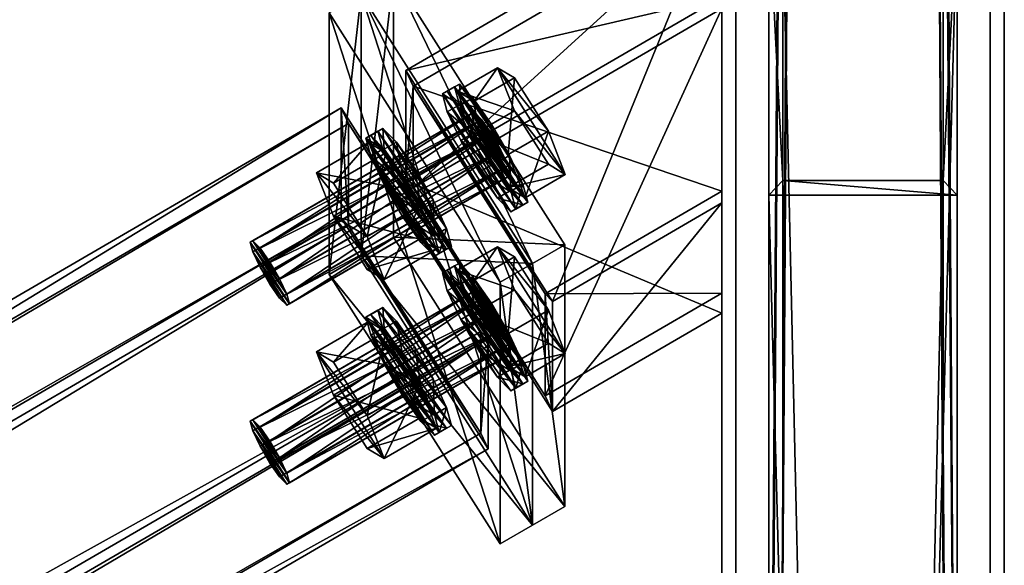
# Model space of a CAD drawing. Header units: millimetres. Extents: x 60485 to 71303, y 100 to 16900.
# Tile 792 of 1056: x 63021 to 63230, y 10036 to 10152. Entities that reach past the tile are written whole.
import ezdxf

# ---------------------------------------------------------------- set-up
doc = ezdxf.new("R2010")
doc.units = ezdxf.units.MM
for name, color, linetype in [('13', 7, 'Continuous'), ('3', 7, 'Continuous'), ('4', 7, 'Continuous'), ('6', 7, 'Continuous'), ('99', 7, 'Continuous')]:
    doc.layers.add(name, color=color, linetype=linetype)

msp = doc.modelspace()

# ---------------------------------------------------------------- meshes
at = {"layer": '13', "color": 7}
mesh = msp.add_polyface(dxfattribs=at)
corners = [(63118.96, 10130.6, 5104.15), (63123.11, 10124.06, 5106.15), (63121.04, 10127.64, 5106.17), (63117.44, 10132.13, 5100.62), (63124.63, 10120.81, 5104.08), (63116.88, 10131.84, 5096.52), (63125.19, 10118.76, 5100.52), (63117.44, 10129.79, 5092.97), (63124.63, 10118.47, 5096.43), (63118.96, 10126.55, 5090.9), (63113.84, 10136.63, 5095.06), (63117.44, 10127.46, 5085.32), (63125.99, 10132.42, 5083.8), (63122.39, 10141.59, 5093.54), (63133.18, 10121.1, 5087.26), (63124.63, 10123.15, 5111.73), (63117.44, 10134.47, 5108.27), (63125.99, 10139.44, 5106.75), (63133.18, 10128.11, 5110.21), (63128.23, 10113.98, 5101.99), (63136.78, 10118.94, 5100.47), (63110.68, 10136.07, 5095.23), (63111.73, 10132.24, 5088.56), (63114.29, 10133.73, 5088.11), (63113.25, 10137.56, 5094.78), (63114.58, 10126.14, 5084.68), (63117.14, 10127.63, 5084.23), (63121.04, 10120.92, 5084.18), (63122.37, 10121.48, 5113.28), (63118.47, 10128.2, 5113.32), (63121.04, 10129.69, 5112.87), (63124.93, 10122.97, 5112.82), (63114.58, 10133.74, 5109.53), (63117.14, 10135.23, 5109.07), (63111.73, 10136.62, 5102.91), (63114.29, 10138.11, 5102.45), (63125.22, 10111, 5095.05), (63126.26, 10111.55, 5102.73), (63125.22, 10115.39, 5109.4), (63127.78, 10116.88, 5108.94), (63128.83, 10113.04, 5102.27)]
mesh.append_faces([[corners[k] for k in face] for face in [(0, 1, 2, 2), (10, 12, 13, 13), (11, 14, 12, 12), (15, 17, 18, 18), (16, 13, 17, 17), (15, 10, 16, 16), (13, 18, 17, 17), (21, 23, 24, 24), (22, 26, 23, 23), (25, 27, 26, 26), (28, 30, 31, 31), (29, 33, 30, 30), (32, 35, 33, 33), (34, 24, 35, 35), (28, 32, 29, 29), (35, 30, 33, 33)]], dxfattribs={"vtx0": -1, "color": 7})
mesh.append_faces([[corners[k] for k in face] for face in [(1, 3, 4, 4), (19, 10, 15, 15), (18, 13, 20, 20), (38, 34, 28, 28), (30, 35, 31, 31)]], dxfattribs={"vtx0": -1, "vtx1": -1, "color": 7})
mesh.append_faces([[corners[k] for k in face] for face in [(1, 0, 3, 3), (4, 3, 5, 5), (6, 5, 7, 7), (8, 7, 9, 9), (19, 11, 10, 10), (20, 13, 12, 12), (36, 25, 22, 22), (37, 22, 21, 21), (38, 21, 34, 34), (28, 34, 32, 32), (31, 35, 24, 24), (39, 24, 23, 23), (40, 23, 26, 26)]], dxfattribs={"vtx0": -1, "vtx2": -1, "vtx3": -1, "color": 7})
mesh.append_faces([[corners[k] for k in face] for face in [(10, 11, 12, 12), (15, 16, 17, 17), (16, 10, 13, 13), (21, 22, 23, 23), (22, 25, 26, 26), (28, 29, 30, 30), (29, 32, 33, 33), (32, 34, 35, 35), (34, 21, 24, 24)]], dxfattribs={"vtx2": -1, "vtx3": -1, "color": 7})
mesh = msp.add_polyface(dxfattribs=at)
corners = [(63076.11, 10092.69, 5101.25), (63124.63, 10118.47, 5096.43), (63123.11, 10120.01, 5092.9), (63077.63, 10091.16, 5104.78), (63125.19, 10118.76, 5100.52), (63078.19, 10091.45, 5108.87), (63124.63, 10120.81, 5104.08), (63077.63, 10093.5, 5112.43), (63123.11, 10124.06, 5106.15), (63116.88, 10131.84, 5096.52), (63117.44, 10129.79, 5092.97), (63118.96, 10126.55, 5090.9), (63121.04, 10122.96, 5090.87), (63117.44, 10127.46, 5085.32), (63124.63, 10116.13, 5088.78), (63133.18, 10121.1, 5087.26), (63128.23, 10113.98, 5101.99), (63136.78, 10118.94, 5100.47), (63124.63, 10123.15, 5111.73), (63133.18, 10128.11, 5110.21), (63125.99, 10132.42, 5083.8), (63114.58, 10126.14, 5084.68), (63118.47, 10119.43, 5084.63), (63121.04, 10120.92, 5084.18), (63122.37, 10113.88, 5088.43), (63124.93, 10115.37, 5087.97), (63125.22, 10111, 5095.05), (63127.78, 10112.49, 5094.6), (63126.26, 10111.55, 5102.73), (63128.83, 10113.04, 5102.27), (63125.22, 10115.39, 5109.4), (63127.78, 10116.88, 5108.94), (63122.37, 10121.48, 5113.28), (63124.93, 10122.97, 5112.82), (63111.73, 10132.24, 5088.56), (63110.68, 10136.07, 5095.23), (63113.25, 10137.56, 5094.78), (63114.29, 10133.73, 5088.11), (63117.14, 10127.63, 5084.23), (63108.98, 10101.57, 5097.94), (63112.59, 10103.61, 5105.16), (63111.55, 10103.06, 5097.48), (63110.02, 10102.12, 5105.61), (63111.55, 10107.44, 5111.83), (63113.84, 10098.62, 4970.74), (63125.99, 10094.41, 4959.48), (63122.39, 10103.58, 4969.22), (63117.44, 10096.46, 4983.95), (63125.99, 10101.43, 4982.43), (63133.18, 10090.11, 4985.89), (63111.73, 10098.61, 4978.59), (63110.68, 10098.06, 4970.91), (63113.25, 10099.55, 4970.46), (63114.29, 10100.1, 4978.13)]
mesh.append_faces([[corners[k] for k in face] for face in [(0, 1, 2, 2), (3, 4, 1, 1), (5, 6, 4, 4), (7, 8, 6, 6), (2, 11, 12, 12), (14, 17, 15, 15), (16, 19, 17, 17), (13, 16, 14, 14), (17, 20, 15, 15), (22, 25, 23, 23), (24, 27, 25, 25), (26, 29, 27, 27), (28, 31, 29, 29), (30, 33, 31, 31), (21, 24, 22, 22), (27, 23, 25, 25), (39, 40, 41, 41), (42, 43, 40, 40), (44, 45, 46, 46), (47, 46, 48, 48), (46, 49, 48, 48), (50, 52, 53, 53)]], dxfattribs={"vtx0": -1, "color": 7})
mesh.append_faces([[corners[k] for k in face] for face in [(6, 9, 4, 4), (4, 10, 1, 1), (1, 11, 2, 2), (24, 21, 26, 26), (26, 34, 28, 28), (28, 35, 30, 30), (33, 36, 31, 31), (31, 37, 29, 29), (29, 38, 27, 27)]], dxfattribs={"vtx0": -1, "vtx1": -1, "color": 7})
mesh.append_faces([[corners[k] for k in face] for face in [(27, 38, 23, 23)]], dxfattribs={"vtx0": -1, "vtx2": -1, "vtx3": -1, "color": 7})
mesh.append_faces([[corners[k] for k in face] for face in [(13, 14, 15, 15), (14, 16, 17, 17), (16, 18, 19, 19), (21, 22, 23, 23), (22, 24, 25, 25), (24, 26, 27, 27), (26, 28, 29, 29), (28, 30, 31, 31), (30, 32, 33, 33), (47, 44, 46, 46), (50, 51, 52, 52)]], dxfattribs={"vtx2": -1, "vtx3": -1, "color": 7})
mesh = msp.add_polyface(dxfattribs=at)
corners = [(63069.88, 10104.53, 5104.87), (63070.44, 10102.48, 5101.32), (63117.44, 10129.79, 5092.97), (63071.96, 10099.23, 5099.25), (63118.96, 10126.55, 5090.9), (63074.03, 10095.65, 5099.22), (63121.04, 10122.96, 5090.87), (63076.11, 10092.69, 5101.25), (63123.11, 10120.01, 5092.9), (63077.63, 10091.16, 5104.78), (63124.63, 10118.47, 5096.43), (63077.63, 10093.5, 5112.43), (63076.11, 10096.75, 5114.5), (63123.11, 10124.06, 5106.15), (63074.03, 10100.33, 5114.52), (63121.04, 10127.64, 5106.17), (63071.96, 10103.28, 5112.5), (63118.96, 10130.6, 5104.15), (63070.44, 10104.82, 5108.97), (63117.44, 10132.13, 5100.62), (63116.88, 10131.84, 5096.52), (63078.19, 10091.45, 5108.87), (63083.93, 10119.25, 5100.38), (63087.53, 10110.08, 5090.63), (63098.64, 10116.53, 5088.66), (63095.04, 10125.7, 5098.4), (63094.72, 10098.75, 5094.09), (63105.83, 10105.21, 5092.12), (63098.32, 10096.6, 5107.3), (63094.72, 10105.77, 5117.04), (63105.83, 10112.22, 5115.07), (63087.53, 10117.09, 5113.58), (63098.64, 10123.55, 5111.61), (63094.45, 10126.64, 5098.12), (63095.49, 10122.8, 5091.45), (63098.05, 10124.29, 5090.99), (63097.01, 10128.13, 5097.66), (63098.34, 10116.71, 5087.57), (63100.91, 10118.2, 5087.11), (63104.8, 10111.48, 5087.06), (63102.24, 10118.76, 5116.21), (63098.34, 10124.3, 5112.41), (63100.91, 10125.79, 5111.96), (63095.49, 10127.19, 5105.79), (63098.05, 10128.68, 5105.33), (63110.02, 10102.12, 5105.61), (63108.98, 10105.95, 5112.28), (63106.13, 10112.05, 5116.16), (63111.55, 10107.44, 5111.83)]
mesh.append_faces([[corners[k] for k in face] for face in [(12, 16, 14, 14), (22, 24, 25, 25), (23, 27, 24, 24), (31, 25, 32, 32), (23, 28, 26, 26), (29, 22, 31, 31), (25, 30, 32, 32), (33, 35, 36, 36), (34, 38, 35, 35), (37, 39, 38, 38), (41, 44, 42, 42), (43, 36, 44, 44), (40, 43, 41, 41)]], dxfattribs={"vtx0": -1, "color": 7})
mesh.append_faces([[corners[k] for k in face] for face in [(28, 23, 29, 29)]], dxfattribs={"vtx0": -1, "vtx1": -1, "color": 7})
mesh.append_faces([[corners[k] for k in face] for face in [(21, 1, 0, 0), (11, 0, 18, 18), (12, 18, 16, 16), (29, 23, 22, 22), (30, 25, 24, 24), (45, 37, 34, 34), (46, 34, 33, 33), (47, 33, 43, 43), (48, 44, 36, 36)]], dxfattribs={"vtx0": -1, "vtx2": -1, "vtx3": -1, "color": 7})
mesh.append_faces([[corners[k] for k in face] for face in [(0, 1, 2, 2), (1, 3, 4, 4), (3, 5, 6, 6), (5, 7, 8, 8), (7, 9, 10, 10), (11, 12, 13, 13), (12, 14, 15, 15), (14, 16, 17, 17), (16, 18, 19, 19), (18, 0, 20, 20), (22, 23, 24, 24), (23, 26, 27, 27), (28, 29, 30, 30), (29, 31, 32, 32), (31, 22, 25, 25), (33, 34, 35, 35), (34, 37, 38, 38), (40, 41, 42, 42), (41, 43, 44, 44), (43, 33, 36, 36)]], dxfattribs={"vtx2": -1, "vtx3": -1, "color": 7})
mesh = msp.add_polyface(dxfattribs=at)
corners = [(63069.88, 10104.53, 5104.87), (63117.44, 10129.79, 5092.97), (63116.88, 10131.84, 5096.52), (63070.44, 10102.48, 5101.32), (63118.96, 10126.55, 5090.9), (63071.96, 10099.23, 5099.25), (63121.04, 10122.96, 5090.87), (63074.03, 10095.65, 5099.22), (63123.11, 10120.01, 5092.9), (63077.63, 10091.16, 5104.78), (63078.19, 10091.45, 5108.87), (63125.19, 10118.76, 5100.52), (63077.63, 10093.5, 5112.43), (63124.63, 10120.81, 5104.08), (63076.11, 10096.75, 5114.5), (63121.04, 10127.64, 5106.17), (63123.11, 10124.06, 5106.15), (63074.03, 10100.33, 5114.52), (63118.96, 10130.6, 5104.15), (63071.96, 10103.28, 5112.5), (63117.44, 10132.13, 5100.62), (63070.44, 10104.82, 5108.97), (63094.72, 10098.75, 5094.09), (63098.32, 10096.6, 5107.3), (63109.43, 10103.05, 5105.33), (63105.83, 10105.21, 5092.12), (63105.83, 10112.22, 5115.07), (63094.72, 10105.77, 5117.04), (63098.64, 10123.55, 5111.61), (63098.64, 10116.53, 5088.66), (63098.34, 10116.71, 5087.57), (63102.24, 10109.99, 5087.52), (63104.8, 10111.48, 5087.06), (63106.13, 10104.45, 5091.32), (63108.69, 10105.94, 5090.86), (63108.98, 10101.57, 5097.94), (63111.55, 10103.06, 5097.48), (63110.02, 10102.12, 5105.61), (63112.59, 10103.61, 5105.16), (63108.98, 10105.95, 5112.28), (63111.55, 10107.44, 5111.83), (63106.13, 10112.05, 5116.16), (63108.69, 10113.54, 5115.71), (63102.24, 10118.76, 5116.21), (63104.8, 10120.25, 5115.75), (63100.91, 10125.79, 5111.96), (63095.49, 10122.8, 5091.45), (63094.45, 10126.64, 5098.12), (63095.49, 10127.19, 5105.79), (63098.05, 10128.68, 5105.33), (63097.01, 10128.13, 5097.66), (63098.05, 10124.29, 5090.99), (63100.91, 10118.2, 5087.11)]
mesh.append_faces([[corners[k] for k in face] for face in [(0, 1, 2, 2), (3, 4, 1, 1), (5, 6, 4, 4), (7, 8, 6, 6), (14, 15, 16, 16), (17, 18, 15, 15), (19, 20, 18, 18), (21, 2, 20, 20), (22, 24, 25, 25), (23, 26, 24, 24), (27, 28, 26, 26), (24, 29, 25, 25), (31, 34, 32, 32), (33, 36, 34, 34), (39, 42, 40, 40), (41, 44, 42, 42), (43, 45, 44, 44), (31, 35, 33, 33), (45, 42, 44, 44), (34, 52, 32, 32)]], dxfattribs={"vtx0": -1, "color": 7})
mesh.append_faces([[corners[k] for k in face] for face in [(26, 29, 24, 24), (35, 30, 37, 37), (37, 46, 39, 39), (39, 47, 41, 41), (41, 48, 43, 43), (42, 49, 40, 40), (40, 50, 38, 38), (38, 51, 36, 36), (36, 52, 34, 34)]], dxfattribs={"vtx0": -1, "vtx1": -1, "color": 7})
mesh.append_faces([[corners[k] for k in face] for face in [(35, 31, 30, 30), (42, 45, 49, 49), (38, 50, 51, 51), (36, 51, 52, 52)]], dxfattribs={"vtx0": -1, "vtx2": -1, "vtx3": -1, "color": 7})
mesh.append_faces([[corners[k] for k in face] for face in [(9, 10, 11, 11), (10, 12, 13, 13), (22, 23, 24, 24), (30, 31, 32, 32), (31, 33, 34, 34), (33, 35, 36, 36), (35, 37, 38, 38), (37, 39, 40, 40), (39, 41, 42, 42), (41, 43, 44, 44)]], dxfattribs={"vtx2": -1, "vtx3": -1, "color": 7})
mesh = msp.add_polyface(dxfattribs=at)
corners = [(63071.96, 10099.23, 5099.25), (63076.11, 10092.69, 5101.25), (63074.03, 10095.65, 5099.22), (63077.63, 10091.16, 5104.78), (63070.44, 10102.48, 5101.32), (63078.19, 10091.45, 5108.87), (63069.88, 10104.53, 5104.87), (63077.63, 10093.5, 5112.43), (63070.44, 10104.82, 5108.97), (63076.11, 10096.75, 5114.5), (63069.88, 10066.52, 4980.56), (63070.44, 10064.47, 4977), (63117.44, 10091.79, 4968.65), (63116.88, 10093.83, 4972.21), (63118.96, 10088.54, 4966.58), (63071.96, 10061.22, 4974.93), (63121.04, 10084.95, 4966.55), (63074.03, 10062.32, 4990.2), (63071.96, 10065.28, 4988.18), (63118.96, 10092.59, 4979.83), (63070.44, 10066.81, 4984.65), (63117.44, 10094.13, 4976.3), (63083.93, 10081.24, 4976.06), (63098.64, 10078.52, 4964.34), (63095.04, 10087.69, 4974.08), (63094.72, 10067.76, 4992.72), (63087.53, 10079.08, 4989.26), (63098.64, 10085.54, 4987.29), (63105.83, 10074.21, 4990.75), (63094.45, 10088.63, 4973.8), (63095.49, 10084.79, 4967.13), (63098.05, 10086.28, 4966.67), (63097.01, 10090.12, 4973.34), (63098.34, 10078.7, 4963.25), (63100.91, 10080.19, 4962.79), (63104.8, 10073.47, 4962.74), (63106.13, 10074.04, 4991.84), (63102.24, 10080.75, 4991.89), (63104.8, 10082.24, 4991.43), (63098.34, 10086.3, 4988.09), (63100.91, 10087.79, 4987.64), (63095.49, 10089.18, 4981.47), (63098.05, 10090.67, 4981.02), (63108.98, 10063.56, 4973.62), (63110.02, 10064.11, 4981.29), (63108.98, 10067.94, 4987.96), (63108.69, 10075.53, 4991.39), (63111.55, 10069.43, 4987.51), (63112.59, 10065.6, 4980.84)]
mesh.append_faces([[corners[k] for k in face] for face in [(0, 1, 2, 2), (10, 12, 13, 13), (11, 14, 12, 12), (15, 16, 14, 14), (18, 21, 19, 19), (20, 13, 21, 21), (22, 23, 24, 24), (26, 24, 27, 27), (24, 28, 27, 27), (29, 31, 32, 32), (30, 34, 31, 31), (33, 35, 34, 34), (37, 40, 38, 38), (39, 42, 40, 40), (41, 32, 42, 42), (36, 39, 37, 37), (42, 38, 40, 40)]], dxfattribs={"vtx0": -1, "color": 7})
mesh.append_faces([[corners[k] for k in face] for face in [(1, 0, 3, 3), (3, 4, 5, 5), (5, 6, 7, 7), (7, 8, 9, 9), (38, 42, 46, 46)]], dxfattribs={"vtx0": -1, "vtx1": -1, "color": 7})
mesh.append_faces([[corners[k] for k in face] for face in [(3, 0, 4, 4), (28, 24, 23, 23), (43, 33, 30, 30), (44, 30, 29, 29), (45, 29, 41, 41), (36, 41, 39, 39), (46, 42, 32, 32), (47, 32, 31, 31), (48, 31, 34, 34)]], dxfattribs={"vtx0": -1, "vtx2": -1, "vtx3": -1, "color": 7})
mesh.append_faces([[corners[k] for k in face] for face in [(10, 11, 12, 12), (17, 18, 19, 19), (18, 20, 21, 21), (20, 10, 13, 13), (25, 26, 27, 27), (26, 22, 24, 24), (29, 30, 31, 31), (30, 33, 34, 34), (36, 37, 38, 38), (37, 39, 40, 40), (39, 41, 42, 42), (41, 29, 32, 32)]], dxfattribs={"vtx2": -1, "vtx3": -1, "color": 7})
mesh = msp.add_polyface(dxfattribs=at)
corners = [(63118.96, 10092.59, 4979.83), (63123.11, 10086.05, 4981.83), (63121.04, 10089.63, 4981.85), (63117.44, 10094.13, 4976.3), (63124.63, 10082.8, 4979.76), (63116.88, 10093.83, 4972.21), (63125.19, 10080.76, 4976.2), (63117.44, 10091.79, 4968.65), (63124.63, 10080.46, 4972.11), (63118.96, 10088.54, 4966.58), (63123.11, 10082, 4968.58), (63121.04, 10084.95, 4966.55), (63113.84, 10098.62, 4970.74), (63117.44, 10089.45, 4961), (63125.99, 10094.41, 4959.48), (63133.18, 10083.09, 4962.94), (63128.23, 10075.97, 4977.67), (63124.63, 10085.14, 4987.41), (63133.18, 10090.11, 4985.89), (63117.44, 10096.46, 4983.95), (63125.99, 10101.43, 4982.43), (63122.39, 10103.58, 4969.22), (63136.78, 10080.93, 4976.15), (63110.68, 10098.06, 4970.91), (63111.73, 10094.23, 4964.24), (63114.29, 10095.72, 4963.79), (63113.25, 10099.55, 4970.46), (63114.58, 10088.14, 4960.36), (63117.14, 10089.62, 4959.91), (63118.47, 10081.42, 4960.32), (63121.04, 10082.91, 4959.86), (63122.37, 10083.47, 4988.96), (63118.47, 10090.19, 4989), (63121.04, 10091.68, 4988.55), (63124.93, 10084.96, 4988.5), (63114.58, 10095.73, 4985.21), (63117.14, 10097.22, 4984.75), (63111.73, 10098.61, 4978.59), (63114.29, 10100.1, 4978.13), (63126.26, 10073.54, 4978.41), (63125.22, 10077.38, 4985.08), (63127.78, 10078.87, 4984.62), (63127.78, 10074.48, 4970.28)]
mesh.append_faces([[corners[k] for k in face] for face in [(0, 1, 2, 2), (10, 9, 11, 11), (13, 15, 14, 14), (17, 20, 18, 18), (17, 12, 19, 19), (22, 14, 15, 15), (23, 25, 26, 26), (24, 28, 25, 25), (27, 30, 28, 28), (31, 33, 34, 34), (32, 36, 33, 33), (35, 38, 36, 36), (31, 35, 32, 32), (36, 34, 33, 33)]], dxfattribs={"vtx0": -1, "color": 7})
mesh.append_faces([[corners[k] for k in face] for face in [(1, 3, 4, 4), (4, 5, 6, 6), (16, 12, 17, 17), (18, 21, 22, 22), (40, 37, 31, 31), (34, 26, 41, 41)]], dxfattribs={"vtx0": -1, "vtx1": -1, "color": 7})
mesh.append_faces([[corners[k] for k in face] for face in [(1, 0, 3, 3), (4, 3, 5, 5), (6, 5, 7, 7), (8, 7, 9, 9), (16, 13, 12, 12), (22, 21, 14, 14), (39, 27, 24, 24), (39, 24, 23, 23), (40, 23, 37, 37), (31, 37, 35, 35), (34, 36, 38, 38), (34, 38, 26, 26), (41, 26, 25, 25), (42, 25, 28, 28)]], dxfattribs={"vtx0": -1, "vtx2": -1, "vtx3": -1, "color": 7})
mesh.append_faces([[corners[k] for k in face] for face in [(12, 13, 14, 14), (16, 17, 18, 18), (17, 19, 20, 20), (23, 24, 25, 25), (24, 27, 28, 28), (27, 29, 30, 30), (31, 32, 33, 33), (32, 35, 36, 36), (35, 37, 38, 38)]], dxfattribs={"vtx2": -1, "vtx3": -1, "color": 7})
mesh = msp.add_polyface(dxfattribs=at)
corners = [(63074.03, 10057.64, 4974.9), (63123.11, 10082, 4968.58), (63121.04, 10084.95, 4966.55), (63076.11, 10054.69, 4976.93), (63124.63, 10080.46, 4972.11), (63077.63, 10053.15, 4980.46), (63125.19, 10080.76, 4976.2), (63078.19, 10053.44, 4984.55), (63124.63, 10082.8, 4979.76), (63077.63, 10055.49, 4988.11), (63123.11, 10086.05, 4981.83), (63076.11, 10058.74, 4990.18), (63121.04, 10089.63, 4981.85), (63074.03, 10062.32, 4990.2), (63118.96, 10092.59, 4979.83), (63117.44, 10091.79, 4968.65), (63118.96, 10088.54, 4966.58), (63117.44, 10089.45, 4961), (63124.63, 10078.12, 4964.46), (63133.18, 10083.09, 4962.94), (63128.23, 10075.97, 4977.67), (63136.78, 10080.93, 4976.15), (63133.18, 10090.11, 4985.89), (63118.47, 10081.42, 4960.32), (63122.37, 10075.88, 4964.11), (63124.93, 10077.37, 4963.66), (63121.04, 10082.91, 4959.86), (63125.22, 10072.99, 4970.73), (63127.78, 10074.48, 4970.28), (63126.26, 10073.54, 4978.41), (63128.83, 10075.03, 4977.95), (63125.22, 10077.38, 4985.08), (63127.78, 10078.87, 4984.62), (63122.37, 10083.47, 4988.96), (63124.93, 10084.96, 4988.5), (63114.58, 10088.14, 4960.36), (63110.68, 10098.06, 4970.91), (63114.29, 10095.72, 4963.79), (63117.14, 10089.62, 4959.91), (63106.13, 10066.44, 4967), (63108.98, 10063.56, 4973.62), (63111.55, 10065.05, 4973.16), (63108.69, 10067.93, 4966.54), (63110.02, 10064.11, 4981.29), (63112.59, 10065.6, 4980.84), (63108.98, 10067.94, 4987.96), (63111.55, 10069.43, 4987.51), (63106.13, 10074.04, 4991.84), (63108.69, 10075.53, 4991.39), (63098.05, 10086.28, 4966.67), (63100.91, 10080.19, 4962.79), (63104.8, 10073.47, 4962.74)]
mesh.append_faces([[corners[k] for k in face] for face in [(0, 1, 2, 2), (3, 4, 1, 1), (5, 6, 4, 4), (7, 8, 6, 6), (9, 10, 8, 8), (11, 12, 10, 10), (13, 14, 12, 12), (18, 21, 19, 19), (20, 22, 21, 21), (17, 20, 18, 18), (23, 25, 26, 26), (24, 28, 25, 25), (27, 30, 28, 28), (29, 32, 30, 30), (31, 34, 32, 32), (35, 24, 23, 23), (28, 26, 25, 25), (39, 41, 42, 42), (40, 44, 41, 41), (43, 46, 44, 44), (45, 48, 46, 46), (41, 51, 42, 42)]], dxfattribs={"vtx0": -1, "color": 7})
mesh.append_faces([[corners[k] for k in face] for face in [(6, 15, 4, 4), (4, 16, 1, 1), (24, 35, 27, 27), (27, 35, 29, 29), (29, 36, 31, 31), (32, 37, 30, 30), (30, 37, 28, 28), (46, 49, 44, 44), (44, 50, 41, 41)]], dxfattribs={"vtx0": -1, "vtx1": -1, "color": 7})
mesh.append_faces([[corners[k] for k in face] for face in [(28, 38, 26, 26)]], dxfattribs={"vtx0": -1, "vtx2": -1, "vtx3": -1, "color": 7})
mesh.append_faces([[corners[k] for k in face] for face in [(17, 18, 19, 19), (18, 20, 21, 21), (23, 24, 25, 25), (24, 27, 28, 28), (27, 29, 30, 30), (29, 31, 32, 32), (31, 33, 34, 34), (39, 40, 41, 41), (40, 43, 44, 44), (43, 45, 46, 46), (45, 47, 48, 48)]], dxfattribs={"vtx2": -1, "vtx3": -1, "color": 7})
mesh = msp.add_polyface(dxfattribs=at)
corners = [(63070.44, 10064.47, 4977), (63071.96, 10061.22, 4974.93), (63118.96, 10088.54, 4966.58), (63074.03, 10057.64, 4974.9), (63121.04, 10084.95, 4966.55), (63076.11, 10054.69, 4976.93), (63123.11, 10082, 4968.58), (63077.63, 10053.15, 4980.46), (63124.63, 10080.46, 4972.11), (63078.19, 10053.44, 4984.55), (63125.19, 10080.76, 4976.2), (63077.63, 10055.49, 4988.11), (63124.63, 10082.8, 4979.76), (63076.11, 10058.74, 4990.18), (63123.11, 10086.05, 4981.83), (63074.03, 10062.32, 4990.2), (63121.04, 10089.63, 4981.85), (63069.88, 10066.52, 4980.56), (63070.44, 10066.81, 4984.65), (63071.96, 10065.28, 4988.18), (63083.93, 10081.24, 4976.06), (63087.53, 10072.07, 4966.31), (63098.64, 10078.52, 4964.34), (63094.72, 10060.74, 4969.77), (63105.83, 10067.2, 4967.8), (63098.32, 10058.59, 4982.98), (63109.43, 10065.04, 4981.01), (63094.72, 10067.76, 4992.72), (63105.83, 10074.21, 4990.75), (63098.64, 10085.54, 4987.29), (63087.53, 10079.08, 4989.26), (63098.34, 10078.7, 4963.25), (63102.24, 10071.98, 4963.2), (63104.8, 10073.47, 4962.74), (63106.13, 10066.44, 4967), (63108.69, 10067.93, 4966.54), (63106.13, 10074.04, 4991.84), (63104.8, 10082.24, 4991.43), (63108.69, 10075.53, 4991.39), (63108.98, 10063.56, 4973.62), (63095.49, 10084.79, 4967.13), (63110.02, 10064.11, 4981.29), (63094.45, 10088.63, 4973.8), (63108.98, 10067.94, 4987.96), (63095.49, 10089.18, 4981.47), (63097.01, 10090.12, 4973.34), (63111.55, 10069.43, 4987.51), (63111.55, 10065.05, 4973.16), (63100.91, 10080.19, 4962.79)]
mesh.append_faces([[corners[k] for k in face] for face in [(1, 5, 3, 3), (13, 19, 15, 15), (21, 24, 22, 22), (23, 26, 24, 24), (25, 28, 26, 26), (27, 29, 28, 28), (21, 25, 23, 23), (27, 20, 30, 30), (26, 22, 24, 24), (32, 35, 33, 33), (36, 37, 38, 38), (31, 34, 32, 32)]], dxfattribs={"vtx0": -1, "color": 7})
mesh.append_faces([[corners[k] for k in face] for face in [(5, 1, 7, 7), (7, 0, 9, 9), (9, 17, 11, 11), (11, 18, 13, 13), (25, 20, 27, 27), (28, 22, 26, 26), (34, 31, 39, 39), (39, 40, 41, 41), (41, 42, 43, 43), (43, 44, 36, 36), (38, 45, 46, 46)]], dxfattribs={"vtx0": -1, "vtx1": -1, "color": 7})
mesh.append_faces([[corners[k] for k in face] for face in [(7, 1, 0, 0), (9, 0, 17, 17), (11, 17, 18, 18), (13, 18, 19, 19), (25, 21, 20, 20), (47, 48, 33, 33)]], dxfattribs={"vtx0": -1, "vtx2": -1, "vtx3": -1, "color": 7})
mesh.append_faces([[corners[k] for k in face] for face in [(0, 1, 2, 2), (1, 3, 4, 4), (3, 5, 6, 6), (5, 7, 8, 8), (7, 9, 10, 10), (9, 11, 12, 12), (11, 13, 14, 14), (13, 15, 16, 16), (20, 21, 22, 22), (21, 23, 24, 24), (23, 25, 26, 26), (25, 27, 28, 28), (31, 32, 33, 33), (32, 34, 35, 35)]], dxfattribs={"vtx2": -1, "vtx3": -1, "color": 7})
at = {"layer": '3', "color": 91}
mesh = msp.add_polyface(dxfattribs=at)
corners = [(63173, 16854.96, 2970.03), (63173, 16738.42, 2970.03), (63173, 8515, 5484.18), (63173, 8515, 5561.56), (63173, 16854.96, 3011.78), (63227, 8515, 5561.56), (63227, 16854.96, 3011.78), (63227, 16738.42, 2970.03), (63227, 16854.96, 2970.03), (63227, 8515, 5484.18), (63230, 8515, 5564.7), (63230, 8515, 5481.04), (63170, 8515, 5481.04), (63170, 8515, 5564.7), (63170, 16854.96, 3014.92), (63230, 16854.96, 3014.92), (63230, 16854.96, 2970.03), (63170, 16854.96, 2970.03), (63170, 16728.16, 2970.03), (63230, 16728.16, 2970.03)]
mesh.append_faces([[corners[k] for k in face] for face in [(1, 4, 0, 0), (3, 1, 2, 2), (3, 6, 4, 4), (7, 5, 9, 9), (6, 7, 8, 8), (1, 9, 2, 2), (10, 14, 15, 15), (16, 6, 8, 8), (0, 14, 17, 17), (18, 13, 12, 12), (14, 18, 17, 17), (19, 12, 11, 11), (19, 15, 16, 16), (10, 19, 11, 11), (7, 16, 8, 8), (17, 1, 0, 0)]], dxfattribs={"vtx0": -1, "color": 91})
mesh.append_faces([[corners[k] for k in face] for face in [(4, 1, 3, 3), (5, 7, 6, 6), (10, 5, 13, 13), (5, 11, 9, 9), (9, 11, 2, 2), (13, 3, 12, 12), (3, 13, 5, 5), (12, 2, 11, 11), (14, 4, 15, 15), (15, 6, 16, 16), (13, 18, 14, 14), (15, 19, 10, 10), (19, 7, 18, 18), (18, 1, 17, 17), (1, 18, 7, 7)]], dxfattribs={"vtx0": -1, "vtx1": -1, "color": 91})
mesh.append_faces([[corners[k] for k in face] for face in [(5, 10, 11, 11), (12, 3, 2, 2), (14, 0, 4, 4), (15, 4, 6, 6), (7, 19, 16, 16)]], dxfattribs={"vtx0": -1, "vtx2": -1, "vtx3": -1, "color": 91})
mesh.append_faces([[corners[k] for k in face] for face in [(3, 5, 6, 6), (1, 7, 9, 9), (10, 13, 14, 14), (19, 18, 12, 12)]], dxfattribs={"vtx2": -1, "vtx3": -1, "color": 91})
mesh = msp.add_polyface(dxfattribs=at)
corners = [(63132.49, 10071.92, 5008.18), (63104.45, 10116.06, 4994.69), (63170, 10154.14, 4983.05), (63170, 10093.72, 5001.52), (63104.45, 10137.69, 5065.46), (63170, 10175.78, 5053.81), (63132.49, 10093.56, 5078.95), (63170, 10115.35, 5072.29), (63134.05, 10068.59, 5006.06), (63134.05, 10091.98, 5082.57), (63170, 10112.87, 5076.18), (63170, 10089.48, 4999.68), (63102.9, 10141.02, 5067.58), (63170, 10180.01, 5055.65), (63102.9, 10117.63, 4991.07), (63170, 10156.62, 4979.15)]
mesh.append_faces([[corners[k] for k in face] for face in [(0, 2, 3, 3), (1, 5, 2, 2), (4, 7, 5, 5), (6, 3, 7, 7), (8, 10, 11, 11), (9, 13, 10, 10), (12, 15, 13, 13), (14, 11, 15, 15)]], dxfattribs={"vtx0": -1, "color": 91})
mesh.append_faces([[corners[k] for k in face] for face in [(6, 8, 0, 0), (12, 4, 14, 14), (3, 10, 7, 7), (15, 2, 13, 13)]], dxfattribs={"vtx0": -1, "vtx1": -1, "color": 91})
mesh.append_faces([[corners[k] for k in face] for face in [(9, 6, 4, 4), (6, 9, 8, 8), (0, 8, 14, 14), (4, 12, 9, 9), (14, 4, 1, 1), (14, 1, 0, 0), (11, 3, 2, 2), (3, 11, 10, 10), (7, 10, 13, 13), (2, 15, 11, 11), (13, 2, 5, 5), (13, 5, 7, 7)]], dxfattribs={"vtx0": -1, "vtx2": -1, "vtx3": -1, "color": 91})
mesh.append_faces([[corners[k] for k in face] for face in [(0, 1, 2, 2), (1, 4, 5, 5), (4, 6, 7, 7), (6, 0, 3, 3), (8, 9, 10, 10), (9, 12, 13, 13), (12, 14, 15, 15), (14, 8, 11, 11)]], dxfattribs={"vtx2": -1, "vtx3": -1, "color": 91})
mesh = msp.add_polyface(dxfattribs=at)
corners = [(60709.22, 8663.85, 5438.67), (60681.18, 8707.98, 5425.18), (63090.78, 10108.11, 4997.12), (63118.82, 10063.98, 5010.61), (60681.18, 8729.62, 5495.95), (63090.78, 10129.75, 5067.89), (60709.22, 8685.48, 5509.44), (63118.82, 10085.61, 5081.38), (60710.78, 8660.52, 5436.56), (60710.78, 8683.91, 5513.06), (63120.38, 10084.04, 5085), (63120.38, 10060.65, 5008.49), (60679.62, 8732.94, 5498.07), (63089.22, 10133.08, 5070), (60679.62, 8709.56, 5421.56), (63089.22, 10109.69, 4993.5)]
mesh.append_faces([[corners[k] for k in face] for face in [(0, 2, 3, 3), (1, 5, 2, 2), (4, 7, 5, 5), (6, 3, 7, 7), (8, 10, 11, 11), (9, 13, 10, 10), (12, 15, 13, 13), (14, 11, 15, 15)]], dxfattribs={"vtx0": -1, "color": 91})
mesh.append_faces([[corners[k] for k in face] for face in [(6, 8, 0, 0), (12, 4, 14, 14), (11, 3, 15, 15), (3, 10, 7, 7), (7, 10, 5, 5), (15, 2, 13, 13), (2, 15, 3, 3)]], dxfattribs={"vtx0": -1, "vtx1": -1, "color": 91})
mesh.append_faces([[corners[k] for k in face] for face in [(9, 6, 4, 4), (6, 9, 8, 8), (0, 8, 14, 14), (4, 12, 9, 9), (14, 4, 1, 1), (14, 1, 0, 0), (3, 11, 10, 10), (5, 10, 13, 13), (13, 2, 5, 5)]], dxfattribs={"vtx0": -1, "vtx2": -1, "vtx3": -1, "color": 91})
mesh.append_faces([[corners[k] for k in face] for face in [(0, 1, 2, 2), (1, 4, 5, 5), (4, 6, 7, 7), (6, 0, 3, 3), (8, 9, 10, 10), (9, 12, 13, 13), (12, 14, 15, 15), (14, 8, 11, 11)]], dxfattribs={"vtx2": -1, "vtx3": -1, "color": 91})
at = {"layer": '4', "color": 171}
mesh = msp.add_polyface(dxfattribs=at)
corners = [(63183, 10172.8, 4974.2), (63217, 10172.8, 4974.2), (63217, 8672.26, 3030.03), (63183, 8672.26, 3030.03), (63217, 10117.61, 4991.08), (63217, 8604.05, 3030.03), (63183, 10117.61, 4991.08), (63183, 8604.05, 3030.03), (63180, 10175.87, 4973.27), (63180, 10114.54, 4992.02), (63180, 8600.26, 3030.03), (63180, 8676.05, 3030.03), (63220, 10114.54, 4992.02), (63220, 8600.26, 3030.03), (63220, 10175.87, 4973.27), (63220, 8676.05, 3030.03)]
mesh.append_faces([[corners[k] for k in face] for face in [(0, 2, 3, 3), (1, 5, 2, 2), (4, 7, 5, 5), (6, 3, 7, 7), (8, 10, 11, 11), (9, 13, 10, 10), (12, 15, 13, 13), (14, 11, 15, 15)]], dxfattribs={"vtx0": -1, "color": 171})
mesh.append_faces([[corners[k] for k in face] for face in [(9, 6, 12, 12), (6, 8, 0, 0), (0, 8, 1, 1), (12, 4, 14, 14), (4, 12, 6, 6), (14, 1, 8, 8), (11, 3, 15, 15), (3, 10, 7, 7), (7, 10, 5, 5), (15, 2, 13, 13), (2, 15, 3, 3), (13, 5, 10, 10)]], dxfattribs={"vtx0": -1, "vtx1": -1, "color": 171})
mesh.append_faces([[corners[k] for k in face] for face in [(6, 9, 8, 8), (14, 4, 1, 1), (3, 11, 10, 10), (13, 2, 5, 5)]], dxfattribs={"vtx0": -1, "vtx2": -1, "vtx3": -1, "color": 171})
mesh.append_faces([[corners[k] for k in face] for face in [(0, 1, 2, 2), (1, 4, 5, 5), (4, 6, 7, 7), (6, 0, 3, 3), (8, 9, 10, 10), (9, 12, 13, 13), (12, 14, 15, 15), (14, 8, 11, 11)]], dxfattribs={"vtx2": -1, "vtx3": -1, "color": 171})
at = {"layer": '6', "color": 2}
mesh = msp.add_polyface(dxfattribs=at)
corners = [(63227, 8555, 2973.03), (63173, 8555, 2973.03), (63173, 16718.35, 2973.03), (63227, 16718.35, 2973.03), (63173, 8555, 3027.03), (63173, 16541.72, 3027.03), (63227, 8555, 3027.03), (63227, 16541.72, 3027.03), (63230, 8555, 2970.03), (63230, 8555, 3030.03), (63230, 16531.91, 3030.03), (63230, 16728.16, 2970.03), (63170, 8555, 3030.03), (63170, 16531.91, 3030.03), (63170, 8555, 2970.03), (63170, 16728.16, 2970.03)]
mesh.append_faces([[corners[k] for k in face] for face in [(0, 2, 3, 3), (1, 5, 2, 2), (4, 7, 5, 5), (6, 3, 7, 7), (8, 10, 11, 11), (9, 13, 10, 10), (12, 15, 13, 13), (14, 11, 15, 15)]], dxfattribs={"vtx0": -1, "color": 2})
mesh.append_faces([[corners[k] for k in face] for face in [(9, 6, 12, 12), (6, 8, 0, 0), (0, 8, 1, 1), (12, 4, 14, 14), (4, 12, 6, 6), (14, 1, 8, 8), (11, 3, 15, 15), (3, 10, 7, 7), (7, 10, 5, 5), (15, 2, 13, 13), (2, 15, 3, 3), (13, 5, 10, 10)]], dxfattribs={"vtx0": -1, "vtx1": -1, "color": 2})
mesh.append_faces([[corners[k] for k in face] for face in [(6, 9, 8, 8), (14, 4, 1, 1), (3, 11, 10, 10), (13, 2, 5, 5)]], dxfattribs={"vtx0": -1, "vtx2": -1, "vtx3": -1, "color": 2})
mesh.append_faces([[corners[k] for k in face] for face in [(0, 1, 2, 2), (1, 4, 5, 5), (4, 6, 7, 7), (6, 0, 3, 3), (8, 9, 10, 10), (9, 12, 13, 13), (12, 14, 15, 15), (14, 8, 11, 11)]], dxfattribs={"vtx2": -1, "vtx3": -1, "color": 2})
at = {"layer": '99', "color": 7}
mesh = msp.add_polyface(dxfattribs=at)
corners = [(63136.65, 10103.98, 5136.41), (63100.3, 10161.19, 5118.92), (63100.3, 10105.64, 4937.23), (63136.65, 10048.43, 4954.72), (63093.46, 10157.21, 5120.14), (63093.46, 10101.66, 4938.44), (63129.81, 10100.01, 5137.63), (63129.81, 10044.46, 4955.93)]
mesh.append_faces([[corners[k] for k in face] for face in [(0, 2, 3, 3), (1, 5, 2, 2), (4, 7, 5, 5), (6, 3, 7, 7), (1, 6, 4, 4), (3, 5, 7, 7)]], dxfattribs={"vtx0": -1, "color": 7})
mesh.append_faces([[corners[k] for k in face] for face in [(0, 1, 2, 2), (1, 4, 5, 5), (4, 6, 7, 7), (6, 0, 3, 3), (1, 0, 6, 6), (3, 2, 5, 5)]], dxfattribs={"vtx2": -1, "vtx3": -1, "color": 7})
mesh = msp.add_polyface(dxfattribs=at)
corners = [(63129.81, 10100.01, 5137.63), (63093.46, 10157.21, 5120.14), (63093.46, 10101.66, 4938.44), (63129.81, 10044.46, 4955.93), (63086.63, 10153.24, 5121.35), (63086.63, 10097.69, 4939.65), (63122.97, 10096.03, 5138.84), (63122.97, 10040.48, 4957.14)]
mesh.append_faces([[corners[k] for k in face] for face in [(0, 2, 3, 3), (1, 5, 2, 2), (4, 7, 5, 5), (6, 3, 7, 7), (1, 6, 4, 4), (3, 5, 7, 7)]], dxfattribs={"vtx0": -1, "color": 7})
mesh.append_faces([[corners[k] for k in face] for face in [(0, 1, 2, 2), (1, 4, 5, 5), (4, 6, 7, 7), (6, 0, 3, 3), (1, 0, 6, 6), (3, 2, 5, 5)]], dxfattribs={"vtx2": -1, "vtx3": -1, "color": 7})

doc.saveas('drawing.dxf')
